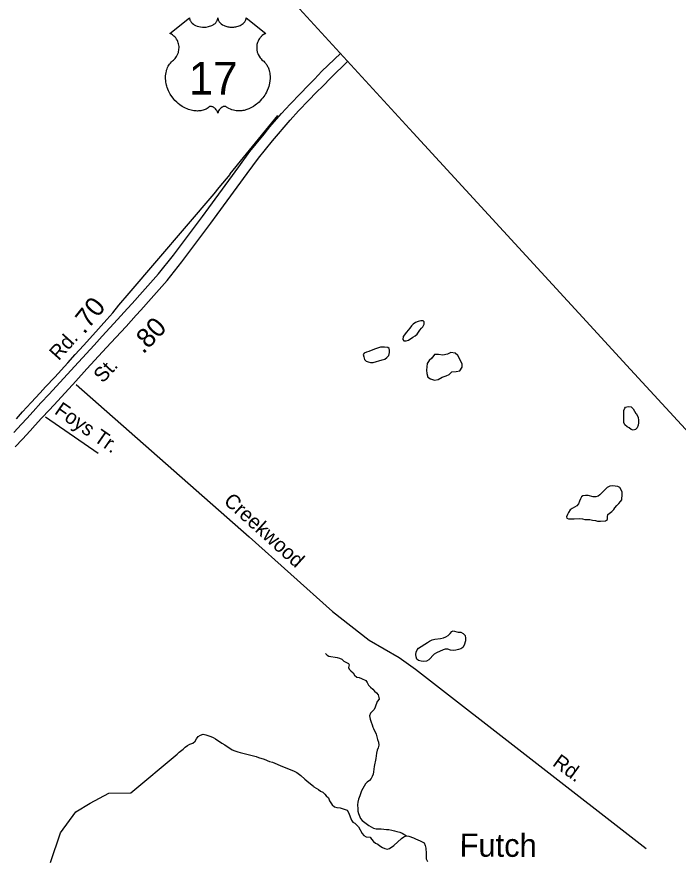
# Model space of a CAD drawing. Extents: x 2290055 to 2389491, y 66597 to 237875.
# Drawn here: x 2369623 to 2373923, y 204152 to 209626 of the extents above; entities that cross this region are included whole.
import ezdxf

# ---------------------------------------------------------------- set-up
doc = ezdxf.new("R2010")
doc.units = 0
for name, color, linetype in [('Exist Boundary Political CountyLine', 7, 'Continuous'), ('Exist Hydrographic Creek Single Shore', 7, 'Continuous'), ('Exist Hydrographic Creek Single Shore Label', 7, 'Continuous'), ('Exist Hydrographic Pond Under 1500 Sq Ft', 7, 'Continuous'), ('Exist Road Non-System Type 51', 7, 'Continuous'), ('Exist Road Non-System Type 51 Label', 7, 'Continuous'), ('Exist Road Primary US Divided Attributed', 7, 'Continuous'), ('Exist Road Primary US Label', 7, 'Continuous'), ('Exist Road Primary US Mileage Hundredths English Label', 7, 'Continuous'), ('Exist Road Primary US Shield CELL', 7, 'Continuous'), ('Exist Road Primary US Shield Number Label', 7, 'Continuous'), ('Exist Road Secondary Mileage Hundredths English Label', 7, 'Continuous'), ('Exist Road Secondary Type 51 Attributed', 7, 'Continuous'), ('Exist Road Secondary Type 51 Label', 7, 'Continuous')]:
    doc.layers.add(name, color=color, linetype=linetype)

msp = doc.modelspace()

# ---------------------------------------------------------------- linework, layer by layer
at = {"layer": 'Exist Boundary Political CountyLine'}
msp.add_lwpolyline([(2378759.5, 203075.9), (2378635.1, 203141.4), (2378535.6, 203224.1), (2378329.5, 203441.4), (2378151.8, 203779.3), (2378121.8, 203833), (2378086.1, 203858.6), (2378036.3, 203865.5), (2377972.4, 203848.3), (2377866.5, 203803.1), (2377608.8, 203752.4), (2377531.7, 203731.3), (2377275.8, 203727.2), (2377077.5, 203731.3), (2376940.7, 203749.9), (2376918.4, 203759), (2376879.1, 203791.5), (2373613.5, 207333.7), (2373277.7, 207699.4), (2372199.2, 208872.9), (2371269.6, 209887)], dxfattribs=at)
at = {"layer": 'Exist Hydrographic Creek Single Shore'}
for points in [[(2371629.5, 205489.5), (2371640.5, 205477), (2371652.5, 205470.8), (2371705.5, 205461.8), (2371722, 205458.2), (2371736.2, 205452), (2371748.5, 205437.9), (2371779.2, 205424), (2371783.7, 205414.2), (2371780.5, 205397.6), (2371783, 205387), (2371793.7, 205375.9), (2371809.7, 205363.7), (2371818.7, 205347.2), (2371834, 205335.4), (2371849.2, 205331.7), (2371864, 205326.1), (2371891.5, 205312.3), (2371901.2, 205299), (2371910.2, 205283.7), (2371923, 205270.1), (2371937.5, 205256.9), (2371948, 205243.4), (2371961.5, 205232.1), (2371971.7, 205219.5), (2371977, 205202.4), (2371978, 205191.4), (2371966, 205176.6), (2371952.2, 205139.8), (2371945.5, 205124.6), (2371933.2, 205110.8), (2371922, 205100.4), (2371917, 205083.9), (2371920.7, 205062.7), (2371927, 205043), (2371933.7, 205025.9), (2371938.2, 205010.6), (2371942.5, 205000), (2371959, 204964.9), (2371969, 204929.2), (2371975, 204911.8), (2371976.5, 204893.5), (2371973.2, 204875.1), (2371966.7, 204859.3), (2371962, 204841.6), (2371956.7, 204806.1), (2371947.2, 204753.3), (2371942.5, 204718.9), (2371939.5, 204703.5), (2371934, 204689.4), (2371926.5, 204676.3), (2371916.2, 204663.2), (2371901.2, 204652.4), (2371890.5, 204640.6), (2371872.5, 204610.3), (2371865, 204595.8), (2371852.2, 204564.2), (2371845.5, 204542.7), (2371840.2, 204521.4), (2371839, 204504), (2371839.2, 204479.9), (2371840.7, 204464.7), (2371844.5, 204447.7), (2371858.2, 204416.3), (2371868, 204402.8), (2371911.2, 204370.9), (2371941.2, 204353.1), (2371958.7, 204348.9), (2371991.7, 204349.4), (2372026.5, 204344.6), (2372042.2, 204344.8), (2372061, 204340.9), (2372078, 204335.6), (2372093.7, 204332.1), (2372112.5, 204326.5), (2372128.7, 204320.1), (2372156.2, 204303.7)], [(2369842.7, 204129.7), (2369907.2, 204323.2), (2370007.4, 204459.3), (2370100.4, 204516.6), (2370222.1, 204581.1), (2370363.7, 204583.6), (2370666, 204834.8), (2370678.7, 204847.5), (2370704.5, 204867.1), (2370718, 204879.5), (2370732.5, 204890.9), (2370748, 204900.3), (2370766.5, 204906.8), (2370781.5, 204918.6), (2370791.7, 204934.4), (2370803, 204949.2), (2370817.5, 204958.4), (2370835, 204963.6), (2370852.5, 204960.6), (2370884.5, 204948.9), (2370899.2, 204942.5), (2370915.5, 204933.9), (2370957, 204906.3), (2370974.5, 204895.9), (2371023.2, 204863.2), (2371040.5, 204854.9), (2371059, 204849.9), (2371075.7, 204844.3), (2371127.7, 204832.6), (2371179.5, 204818.9), (2371194.7, 204812.7), (2371230.5, 204802), (2371265.5, 204786), (2371284.7, 204781.8), (2371300.2, 204775.9), (2371334.2, 204760.2), (2371426.7, 204724.4), (2371442.7, 204715.9), (2371469, 204696.4), (2371495, 204672.2), (2371507.7, 204661.4), (2371522, 204650.8), (2371551.5, 204625.7), (2371553.7, 204621.9), (2371583.5, 204604), (2371596.7, 204594.1), (2371611.7, 204586.6), (2371624.5, 204575.4), (2371635, 204562.8), (2371648.5, 204549.7), (2371656.5, 204531.7), (2371664.5, 204518), (2371674, 204504.5), (2371688.2, 204493.1), (2371704.5, 204488.1), (2371725, 204484.6), (2371757.2, 204474.8), (2371770.5, 204470), (2371780.2, 204455.6), (2371799, 204406), (2371807, 204393.4), (2371821, 204385.2), (2371834.5, 204373.5), (2371845, 204361.3), (2371868.2, 204318.8), (2371878.5, 204306.2), (2371894.2, 204298.1), (2371919.5, 204294.5), (2371930, 204282.7), (2371941.7, 204266), (2371955.5, 204256.9), (2371970.5, 204249.4), (2371983.5, 204238.2), (2371999.5, 204227.9), (2372015.5, 204221.1), (2372030.7, 204217.5), (2372046, 204220.5), (2372075, 204241.7), (2372124.5, 204286.9), (2372138.5, 204297.5), (2372154, 204304), (2372156.2, 204303.7)], [(2372156.2, 204303.7), (2372171.5, 204301.4), (2372201, 204290.7), (2372215.2, 204284.5), (2372244.7, 204270), (2372262, 204263.1), (2372271, 204258.2), (2372277.2, 204241.2), (2372281.5, 204222.8), (2372285, 204188.5), (2372285.2, 204154.3), (2372292.5, 204136.3)]]:
    msp.add_lwpolyline(points, dxfattribs=at)
at = {"layer": 'Exist Hydrographic Pond Under 1500 Sq Ft'}
for points in [[(2372155.2, 207519.7), (2372170.2, 207524.7), (2372198.5, 207544.8), (2372212, 207553.8), (2372225.7, 207564.4), (2372235.5, 207577.3), (2372243.5, 207590.7), (2372253.5, 207603.2), (2372263.5, 207612.2), (2372271.2, 207627.8), (2372271.5, 207644.5), (2372265.7, 207649.6), (2372249.7, 207650.4), (2372231.7, 207646.4), (2372216, 207639.8), (2372199.5, 207629.7), (2372188.5, 207618.6), (2372178, 207602.7), (2372155.7, 207577), (2372135, 207547.6), (2372133.2, 207529.5), (2372139.5, 207520.9), (2372155.2, 207519.7)], [(2371923.2, 207379.3), (2371940, 207380.1), (2371998.7, 207396), (2372016.7, 207402), (2372028.7, 207411.9), (2372041.5, 207425.7), (2372046, 207444), (2372046, 207459.1), (2372043.7, 207469.6), (2372034.2, 207477.8), (2372014, 207480), (2371987.5, 207479), (2371948.2, 207465.3), (2371912.2, 207450.5), (2371896.7, 207446.7), (2371881.2, 207441.1), (2371875.5, 207432.4), (2371878.2, 207416.7), (2371883.5, 207399.6), (2371893.5, 207389), (2371908, 207383.3), (2371923.2, 207379.3)], [(2372337.5, 207265.5), (2372363, 207269.8), (2372388, 207283.2), (2372414.2, 207292.7), (2372433, 207301.8), (2372450.2, 207319.7), (2372480.5, 207321.9), (2372504, 207326), (2372518, 207348.9), (2372518, 207370.4), (2372489.7, 207424.8), (2372472, 207439.4), (2372444.5, 207444), (2372422, 207433.4), (2372393, 207426.3), (2372363.5, 207432.5), (2372339, 207431.3), (2372320.5, 207408.7), (2372304.5, 207393.4), (2372291.7, 207372.3), (2372288, 207351.9), (2372286.7, 207330.1), (2372289.2, 207307.2), (2372296.2, 207284.2), (2372313.2, 207274.3), (2372337.5, 207265.5)], [(2373630.2, 206940.4), (2373616.2, 206943.6), (2373604, 206954), (2373590.5, 206960.9), (2373577, 206974.6), (2373570.5, 206989.2), (2373568.7, 207046.6), (2373570.5, 207066.6), (2373576, 207082.7), (2373581, 207090.2), (2373598.2, 207093), (2373616.2, 207091.5), (2373630, 207078.9), (2373638, 207062.2), (2373647, 207048.5), (2373651, 207045.2), (2373663.5, 207022.6), (2373665.2, 207005.3), (2373665.2, 206988.5), (2373663.2, 206972.2), (2373655.7, 206954.4), (2373645, 206944.8), (2373630.2, 206940.4)], [(2373399.2, 206348.1), (2373417.2, 206348.2), (2373450.2, 206351.6), (2373462.5, 206359.7), (2373463, 206377), (2373465.2, 206390.8), (2373491.7, 206410.3), (2373503.5, 206423.3), (2373512, 206435.9), (2373523, 206450.2), (2373536.2, 206462.4), (2373548.5, 206475.7), (2373556.2, 206488.1), (2373558.7, 206523.2), (2373559, 206538), (2373544, 206566.6), (2373529.5, 206573.7), (2373512.5, 206576.4), (2373494.7, 206577.2), (2373479, 206575.3), (2373461.7, 206567.7), (2373450.5, 206555.4), (2373447.5, 206554.3), (2373414.2, 206519.8), (2373402, 206511.4), (2373387, 206507.6), (2373370.2, 206506.8), (2373337.7, 206515.1), (2373319.5, 206515.8), (2373303.5, 206512.8), (2373295, 206505.9), (2373286.7, 206493.2), (2373280.5, 206477.9), (2373275.5, 206461.3), (2373263.7, 206449.1), (2373248, 206439), (2373234, 206431.8), (2373221.5, 206421), (2373209.5, 206405.7), (2373202.2, 206391.6), (2373197.2, 206376.6), (2373199.5, 206368), (2373209.7, 206363.8), (2373247.5, 206363.3), (2373284.5, 206365), (2373301.2, 206363.4), (2373316.5, 206359.8), (2373332.5, 206359.8), (2373349.2, 206358.5), (2373366.2, 206354.2), (2373384.7, 206352.3), (2373399.2, 206348.1)], [(2372269.5, 205437.4), (2372251.2, 205438.7), (2372235.5, 205443.6), (2372224.5, 205450.6), (2372219, 205466.1), (2372218, 205481.4), (2372219.2, 205497.1), (2372225, 205512.3), (2372233.7, 205522.1), (2372292.7, 205559.9), (2372307, 205569.3), (2372323.7, 205577.1), (2372339.7, 205580.6), (2372377.2, 205586.1), (2372397, 205590.4), (2372412.5, 205596), (2372427.2, 205606), (2372440.2, 205618.4), (2372450.7, 205631.4), (2372460, 205636.2), (2372493.5, 205627.2), (2372509, 205627.1), (2372525.5, 205618.9), (2372537.2, 205604.8), (2372541, 205588.4), (2372540.5, 205571.7), (2372532, 205542.2), (2372522, 205528.4), (2372510, 205519.1), (2372494.7, 205513.5), (2372477, 205509.1), (2372459.5, 205507.8), (2372442.7, 205511.1), (2372425.7, 205517.2), (2372408.5, 205516.4), (2372394.2, 205511.8), (2372351.5, 205493.4), (2372337, 205484.9), (2372301.5, 205448.3), (2372286.2, 205439.5), (2372269.5, 205437.4)]]:
    msp.add_lwpolyline(points, dxfattribs=at)
at = {"layer": 'Exist Road Non-System Type 51'}
msp.add_line((2369810, 207027.2), (2370151, 206790.4), dxfattribs=at)
for points in [[(2370007.8, 207237.1), (2371133.2, 206246.4)], [(2371133.2, 206246.4), (2371676.3, 205762), (2371914, 205574.2), (2372107.9, 205461.5), (2372214.3, 205386.4), (2373715.7, 204222)]]:
    msp.add_lwpolyline(points, dxfattribs=at)
at = {"layer": 'Exist Road Primary US Divided Attributed'}
for points in [[(2369604.4, 206925.4), (2369654.3, 206979.6), (2369687.3, 207016.2), (2369729, 207061.7), (2369779.2, 207116.4), (2369833.8, 207174.6), (2369950.6, 207302.4), (2370023.9, 207382.2), (2370125.1, 207492), (2370178.2, 207551.1), (2370278.2, 207658), (2370343.3, 207730.9), (2370373.3, 207762.6), (2370440.7, 207839.7), (2370544.3, 207955.3), (2370640.8, 208077.3), (2370803.3, 208294.3), (2370829.9, 208327.8), (2370870.7, 208385.1), (2370936.2, 208472.9), (2371065.7, 208651.5), (2371138.6, 208750.5), (2371230.1, 208863.5), (2371267.4, 208911.8), (2371343.8, 208998.4), (2371400, 209058.2), (2371467, 209128), (2371514.9, 209177.3), (2371558.5, 209219.9), (2371606.6, 209271.7), (2371726.8, 209388.3)], [(2369613.1, 206831.7), (2369659.7, 206881.9), (2369709.7, 206936), (2369742.7, 206972.7), (2369784.4, 207018.1), (2369834.6, 207072.9), (2369889.1, 207131.1), (2370005.9, 207258.8), (2370079.3, 207338.6), (2370180.4, 207448.4), (2370233.6, 207507.6), (2370333.5, 207614.5), (2370398.6, 207687.4), (2370428.6, 207719.1), (2370496, 207796.2), (2370599.6, 207911.7), (2370696.1, 208033.7), (2370858.7, 208250.8), (2370885.3, 208284.3), (2370926.1, 208341.6), (2370991.5, 208429.4), (2371121, 208608), (2371193.9, 208707), (2371285.5, 208820), (2371399.2, 208954.9), (2371455.4, 209014.7), (2371522.3, 209084.4), (2371570.3, 209133.7), (2371613.8, 209176.4), (2371662, 209228.2), (2371774.2, 209337.1)]]:
    msp.add_lwpolyline(points, dxfattribs=at)
at = {"layer": 'Exist Road Primary US Shield CELL'}
msp.add_lwpolyline([(2370746, 209619.9), (2370746.4, 209614.6), (2370747.7, 209608.3), (2370748.6, 209605), (2370751.6, 209598.8), (2370756.5, 209591.4), (2370763.3, 209584.2), (2370770.9, 209577.9), (2370776.1, 209574.6), (2370784.9, 209569.9), (2370794.8, 209565.7), (2370805.9, 209562.5), (2370817.2, 209560.2), (2370829.6, 209558.8), (2370841.8, 209558.6), (2370855, 209559.6), (2370869.6, 209562.4), (2370876.4, 209564.2), (2370883.9, 209566.7), (2370890.9, 209569.6), (2370898.6, 209573.7), (2370904.7, 209577.7), (2370909.5, 209581.2), (2370916.4, 209587.7), (2370921.8, 209594.5), (2370924.1, 209598.3), (2370926.1, 209601.9), (2370928.8, 209609.7), (2370929.5, 209613.1), (2370930.1, 209620.2), (2370930.5, 209614.2), (2370931.1, 209610.5), (2370932.1, 209606.9), (2370933.6, 209603), (2370936.4, 209597.5), (2370939.4, 209593), (2370945.1, 209586.2), (2370948.7, 209582.9), (2370952, 209580.2), (2370960.7, 209574.2), (2370970.9, 209569), (2370975.9, 209566.8), (2370981.1, 209565), (2370987.6, 209563), (2370994.4, 209561.4), (2371001.1, 209560.3), (2371007.9, 209559.3), (2371014.9, 209558.8), (2371020.6, 209558.6), (2371027.6, 209558.7), (2371034, 209559.1), (2371040.6, 209559.8), (2371047.9, 209561), (2371053.8, 209562.3), (2371061.5, 209564.4), (2371068.5, 209566.9), (2371074.7, 209569.6), (2371082.6, 209573.7), (2371089.1, 209577.8), (2371093.8, 209581.6), (2371099.4, 209586.7), (2371104.7, 209592.9), (2371107.8, 209597.4), (2371110, 209602), (2371112.1, 209606.9), (2371113.3, 209612), (2371114, 209616.5), (2371114.1, 209620.3), (2371242.7, 209517.9), (2371239.6, 209516.7), (2371232.7, 209513.3), (2371227.1, 209510.1), (2371218.3, 209503.8), (2371214.5, 209500.4), (2371210.7, 209496.8), (2371207.2, 209493), (2371204.1, 209489.5), (2371200.4, 209484.3), (2371197, 209479.1), (2371193.8, 209473.4), (2371191.4, 209468.5), (2371187.4, 209458.2), (2371185.5, 209451.6), (2371184.3, 209446.1), (2371182.8, 209434.6), (2371182.4, 209429.1), (2371182.4, 209423.7), (2371182.7, 209418), (2371183.3, 209412.6), (2371184.2, 209406.9), (2371185.2, 209401.9), (2371186.7, 209395.7), (2371189, 209388.6), (2371191.8, 209381.6), (2371197.7, 209370.5), (2371205.3, 209359.1), (2371210.7, 209352.7), (2371216, 209347.2), (2371223.9, 209340.5), (2371228.2, 209336.7), (2371233.2, 209331.8), (2371241.2, 209322.4), (2371244.5, 209318), (2371247.8, 209313.1), (2371250.8, 209308), (2371253.8, 209302.5), (2371256.3, 209297.7), (2371260.8, 209286.7), (2371264.1, 209276), (2371265.6, 209270.4), (2371268, 209257.8), (2371268.9, 209251.5), (2371269.9, 209239.2), (2371269.9, 209224.3), (2371268.8, 209210.2), (2371266.2, 209193.7), (2371263.9, 209183.8), (2371260.6, 209172.4), (2371257.3, 209162.4), (2371251.4, 209147.8), (2371246.2, 209137.1), (2371239.5, 209124.7), (2371234.8, 209117.1), (2371229.4, 209109.1), (2371222.7, 209099.8), (2371214.8, 209089.9), (2371205.3, 209079.5), (2371197.6, 209071.8), (2371187.6, 209062.9), (2371181.5, 209057.9), (2371172.9, 209051.3), (2371161, 209043.4), (2371149.3, 209036.7), (2371139.4, 209031.6), (2371130.6, 209027.8), (2371119.2, 209023.4), (2371100.2, 209018.2), (2371093.3, 209016.8), (2371085.1, 209015.5), (2371077.4, 209014.8), (2371069.9, 209014.3), (2371059.9, 209014.3), (2371050, 209015.1), (2371040.6, 209016.4), (2371030.8, 209018.5), (2371020.5, 209021.5), (2371011.2, 209025.2), (2371001.8, 209029.8), (2370985.9, 209039.8), (2370981.3, 209042.3), (2370978.7, 209043), (2370972.5, 209043.3), (2370966.8, 209042.1), (2370960.8, 209039.7), (2370957.3, 209037.8), (2370952.5, 209034.7), (2370948.9, 209031.8), (2370944.5, 209027.6), (2370941.4, 209024.1), (2370939.1, 209021.4), (2370934.6, 209014.3), (2370933, 209011), (2370931.4, 209006.6), (2370929.9, 209000.3), (2370927.9, 209008.3), (2370925.5, 209013.6), (2370922.8, 209018.2), (2370919.9, 209022.2), (2370915.5, 209027.4), (2370911.4, 209031.3), (2370906.6, 209035.2), (2370901.4, 209038.3), (2370897.3, 209040.5), (2370893.5, 209041.9), (2370888.8, 209043), (2370885, 209043.3), (2370881.9, 209043.3), (2370877.7, 209042.3), (2370871.8, 209038.1), (2370866.3, 209034.3), (2370860.3, 209030.6), (2370853.2, 209026.8), (2370847.9, 209024.3), (2370841.7, 209021.9), (2370834.4, 209019.5), (2370826.5, 209017.4), (2370818.4, 209015.8), (2370811.3, 209014.7), (2370803.6, 209014), (2370796.7, 209013.8), (2370789.5, 209013.9), (2370782.7, 209014.4), (2370774.9, 209015.1), (2370765.2, 209016.5), (2370757.1, 209018.3), (2370748.6, 209020.6), (2370739.9, 209023.4), (2370730.5, 209026.9), (2370718.8, 209032), (2370710.7, 209036.2), (2370697.9, 209043.6), (2370682.8, 209054), (2370671.5, 209063.2), (2370663.2, 209070.7), (2370650.9, 209083.2), (2370643.8, 209091.3), (2370632.5, 209105.9), (2370625.3, 209116.4), (2370620.6, 209124.2), (2370613.8, 209136.7), (2370610, 209144.5), (2370605.1, 209155.9), (2370601.3, 209166.3), (2370598.1, 209176.2), (2370596.4, 209182.5), (2370594, 209193.5), (2370592.5, 209201.3), (2370591.1, 209212), (2370590.3, 209223.4), (2370590.1, 209233.8), (2370590.4, 209242.4), (2370591.4, 209252.5), (2370593.1, 209263.2), (2370595.1, 209272.4), (2370597, 209279.1), (2370599.7, 209287.1), (2370603.3, 209296), (2370607.6, 209304.5), (2370611.6, 209311.6), (2370616.7, 209319.2), (2370621.7, 209325.6), (2370628.3, 209332.8), (2370635.2, 209339.3), (2370641.4, 209344.4), (2370648.9, 209351.7), (2370652.7, 209356.1), (2370657.4, 209362.3), (2370661.1, 209368), (2370664.1, 209373), (2370668, 209380.6), (2370670.4, 209386.2), (2370673.3, 209394.9), (2370674.8, 209400.9), (2370676.3, 209408.8), (2370677.3, 209416.1), (2370677.7, 209425.3), (2370677.5, 209432.9), (2370676.5, 209441.8), (2370674.8, 209450.3), (2370672.8, 209457.8), (2370669.6, 209466.3), (2370666.7, 209472.5), (2370661.7, 209481), (2370656.3, 209488.8), (2370650.6, 209495.2), (2370644.9, 209500.9), (2370639.4, 209505.1), (2370634.2, 209508.8), (2370627.7, 209512.8), (2370621.4, 209515.9), (2370617.4, 209517.5)], close=True, dxfattribs=at)
at = {"layer": 'Exist Road Secondary Type 51 Attributed'}
msp.add_lwpolyline([(2369620.6, 207014.3), (2369660.9, 207058.5), (2369716.5, 207120.3), (2369773.9, 207182.4), (2369809.9, 207220.8), (2369869.4, 207285), (2369954.2, 207377.1), (2370001.5, 207430.9), (2370056.3, 207490), (2370118, 207558.2), (2370209.1, 207659.6), (2370247.9, 207702.3), (2370285.8, 207751.7), (2370354.4, 207830.4), (2370906.1, 208475.7), (2370938.4, 208516.8), (2371009.9, 208600.5), (2371009.6, 208605.4), (2371097.4, 208712), (2371319, 208984)], dxfattribs=at)

# ---------------------------------------------------------------- texts
at = {"layer": 'Exist Hydrographic Creek Single Shore Label'}
msp.add_text('Futch', height=150, rotation=359.7243, dxfattribs=at).set_placement((2372501.5, 204168.7))
at = {"layer": 'Exist Road Non-System Type 51 Label'}
for s, rotation, p in [('Foys Tr.', 325.2513, (2369861.8, 207050.9)), ('Creekwood', 317.9077, (2370962.2, 206470.3)), ('Rd.', 324.0095, (2373100.1, 204764.2))]:
    msp.add_text(s, height=95, rotation=rotation, dxfattribs=at).set_placement(p)
at = {"layer": 'Exist Road Primary US Label'}
msp.add_text('St.', height=95, rotation=47.4896, dxfattribs=at).set_placement((2370182, 207241.3))
at = {"layer": 'Exist Road Primary US Mileage Hundredths English Label'}
msp.add_text('.80', height=125, rotation=46.569, dxfattribs=at).set_placement((2370445.2, 207430.8))
at = {"layer": 'Exist Road Primary US Shield Number Label'}
msp.add_text('17', height=212.5, dxfattribs=at).set_placement((2370741.8, 209120.6))
at = {"layer": 'Exist Road Secondary Mileage Hundredths English Label'}
msp.add_text('.70', height=125, rotation=51.2641, dxfattribs=at).set_placement((2370061.3, 207558.6))
at = {"layer": 'Exist Road Secondary Type 51 Label'}
msp.add_text('Rd.', height=95, rotation=48.0268, dxfattribs=at).set_placement((2369895.4, 207387.3))

doc.saveas('drawing.dxf')
